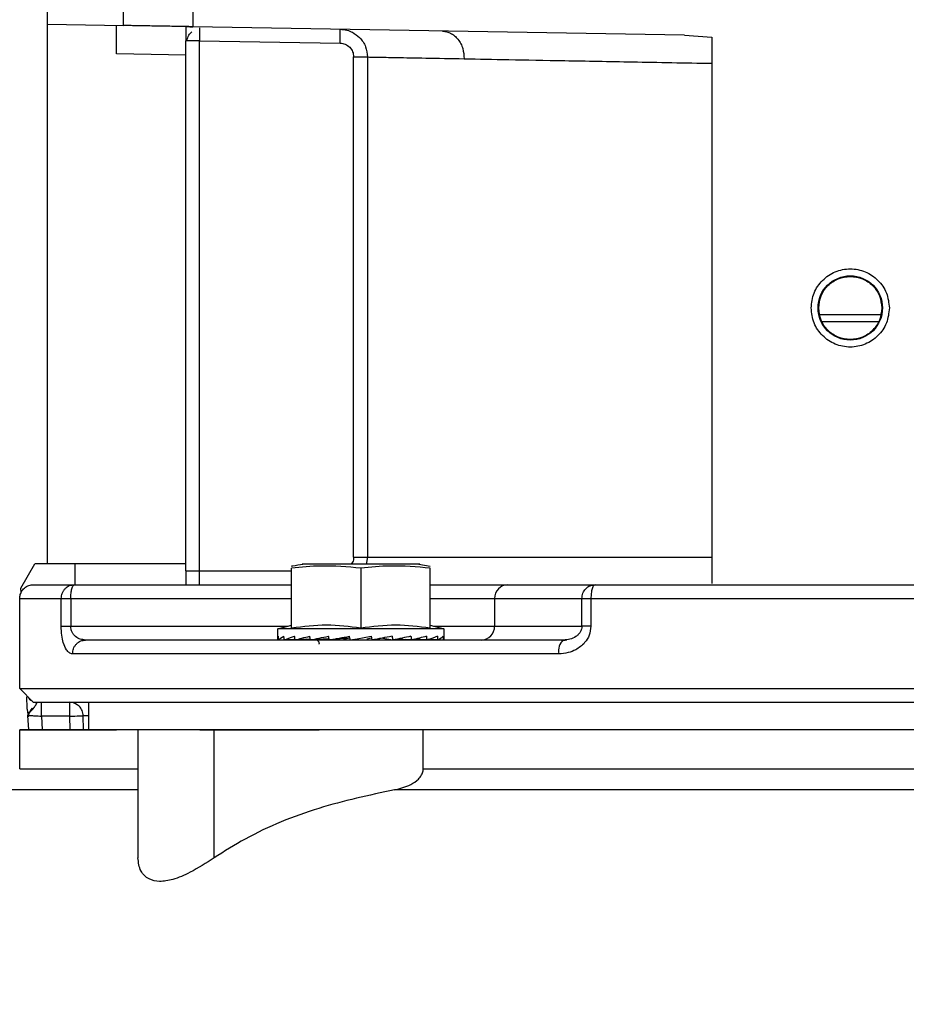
# Model space of a CAD drawing. Header units: inches. Extents: x 170 to 312, y 215 to 248.
# Tile 265 of 557: x 231.51 to 231.667, y 224.112 to 224.287. Entities that reach past the tile are written whole.
import ezdxf

# ---------------------------------------------------------------- set-up
doc = ezdxf.new("R2010")
doc.units = ezdxf.units.IN
doc.header["$LTSCALE"] = 0.25
doc.header["$MEASUREMENT"] = 0
doc.layers.add('ANNOTATIONS', color=1, linetype='Continuous')
doc.layers.add('STANDARD MOTOR RH', color=7, linetype='Continuous')
doc.styles.add('ARIAL', font='arial.ttf', dxfattribs={"height": 0.09375})
doc.dimstyles.new('STANDARD$0', dxfattribs={"dimtxt": 0.09375, "dimasz": 0.09375, "dimexe": 0.03125, "dimexo": 0.046875, "dimgap": 0.09, "dimtad": 0, "dimtih": 1, "dimtoh": 1, "dimdec": 4, "dimzin": 0, "dimdsep": 46, "dimtxsty": 'ARIAL', "dimcen": 0.09, "dimadec": 0, "dimazin": 0, "dimtfac": 1, "dimtdec": 4, "dimtofl": 0, "dimtmove": 0, "dimatfit": 1, "dimfxl": 1, "dimtolj": 1, "dimtzin": 0, "dimarcsym": 0})

# ---------------------------------------------------------------- blocks, each defined once
blk = doc.blocks.new('*D121')
at = {"layer": 'ANNOTATIONS', "color": 0, "lineweight": -2, "transparency": 16777216}
for p, q in [((230.8449340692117, 223.5869874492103), (230.8449340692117, 225.1541471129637)), ((231.9385526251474, 224.5800096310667), (231.9385526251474, 225.1541471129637)), ((230.9386840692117, 225.1228971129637), (231.1066333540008, 225.1228971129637)), ((231.8448026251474, 225.1228971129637), (231.6768533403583, 225.1228971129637))]:
    blk.add_line(p, q, dxfattribs=at)
at = {"layer": 'ANNOTATIONS', "color": 0, "transparency": 16777216}
for points in [[(230.9386840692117, 225.1385221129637), (230.9386840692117, 225.1072721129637), (230.8449340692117, 225.1228971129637)], [(231.8448026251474, 225.1385221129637), (231.8448026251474, 225.1072721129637), (231.9385526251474, 225.1228971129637)]]:
    blk.add_solid(points, dxfattribs=at)
at = {"layer": 'defpoints', "color": 0, "transparency": 16777216}
for p in [(230.8449340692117, 225.1228971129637), (231.9385526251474, 224.5331346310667), (230.8449340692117, 223.5401124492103)]:
    blk.add_point(p, dxfattribs=at)
at = {"layer": 'ANNOTATIONS', "color": 0, "transparency": 16777216, "insert": (231.3917433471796, 225.1228971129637), "char_height": 0.09375, "attachment_point": 5, "style": 'ARIAL'}
blk.add_mtext('\\A1;17 3/8"', dxfattribs=at)
blk = doc.blocks.new('*D135')
at = {"layer": 'ANNOTATIONS', "color": 0, "lineweight": -2, "transparency": 16777216}
for p, q in [((230.8449352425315, 223.5869874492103), (230.8449352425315, 225.5878608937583)), ((232.0683081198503, 225.0132571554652), (232.0683081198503, 225.5878608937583)), ((230.9386852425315, 225.5566108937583), (231.2755255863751, 225.5566108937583)), ((231.9745581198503, 225.5566108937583), (231.6377177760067, 225.5566108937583))]:
    blk.add_line(p, q, dxfattribs=at)
at = {"layer": 'ANNOTATIONS', "color": 0, "transparency": 16777216}
for points in [[(230.9386852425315, 225.5722358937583), (230.9386852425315, 225.5409858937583), (230.8449352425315, 225.5566108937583)], [(231.9745581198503, 225.5722358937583), (231.9745581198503, 225.5409858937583), (232.0683081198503, 225.5566108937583)]]:
    blk.add_solid(points, dxfattribs=at)
at = {"layer": 'defpoints', "color": 0, "transparency": 16777216}
for p in [(232.0683081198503, 225.5566108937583), (232.0683081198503, 224.9663821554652), (230.8449352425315, 223.5401124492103)]:
    blk.add_point(p, dxfattribs=at)
at = {"layer": 'ANNOTATIONS', "color": 0, "transparency": 16777216, "insert": (231.4566216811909, 225.5566108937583), "char_height": 0.09375, "attachment_point": 5, "style": 'ARIAL'}
blk.add_mtext('\\A1;20"', dxfattribs=at)

msp = doc.modelspace()

# ---------------------------------------------------------------- linework, layer by layer
at = {"layer": 'STANDARD MOTOR RH'}
for p, q in [((231.5147723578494, 224.1905804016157), (231.5147723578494, 224.7023912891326)), ((231.5283058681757, 224.2863391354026), (231.5283058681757, 224.2926961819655)), ((231.5406090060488, 224.290978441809), (231.5406090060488, 224.2861244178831)), ((231.5147723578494, 224.2865749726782), (231.5283058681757, 224.2863391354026)), ((231.6280472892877, 224.2845979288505), (231.5406090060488, 224.2861244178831)), ((231.5418393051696, 224.2836416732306), (231.539378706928, 224.2836416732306)), ((231.539378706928, 224.1893495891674), (231.539378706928, 224.2836416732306)), ((231.5418393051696, 224.1868891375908), (231.5418393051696, 224.2836416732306)), ((231.5418393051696, 224.2836416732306), (231.5667883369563, 224.2832063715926)), ((231.6280472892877, 224.2845979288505), (231.6328826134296, 224.2842946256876)), ((231.6328826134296, 224.2842946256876), (231.6328826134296, 224.1871155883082)), ((231.539378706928, 224.2810949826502), (231.5270754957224, 224.2813097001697)), ((231.569214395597, 224.2807459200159), (231.5716664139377, 224.2807459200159)), ((231.569214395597, 224.191810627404), (231.569214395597, 224.2807459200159)), ((231.5716664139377, 224.2807459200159), (231.5716664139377, 224.191810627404)), ((231.6629536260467, 224.2348714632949), (231.6520324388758, 224.2348714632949)), ((231.569214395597, 224.191810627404), (231.6328826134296, 224.191810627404)), ((231.5716664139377, 224.191810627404), (231.5714176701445, 224.190519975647)), ((231.5100764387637, 224.1862819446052), (231.5125578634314, 224.1905804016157)), ((231.539378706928, 224.1905804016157), (231.5125578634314, 224.1905804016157)), ((231.5196937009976, 224.1868891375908), (231.5196937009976, 224.1905804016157)), ((231.539378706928, 224.1893495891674), (231.558190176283, 224.1893495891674)), ((231.558190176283, 224.1791645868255), (231.558190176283, 224.1898376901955)), ((231.5809510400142, 224.190519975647), (231.5600356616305, 224.190519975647)), ((231.5704933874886, 224.1898376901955), (231.5704933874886, 224.1791645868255)), ((231.5808051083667, 224.1905422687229), (231.5827958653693, 224.190206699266)), ((231.5827965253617, 224.1791645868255), (231.5827965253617, 224.1898376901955)), ((231.5101177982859, 224.185491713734), (231.5100764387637, 224.1862819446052)), ((231.5195697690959, 224.1868891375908), (231.558190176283, 224.1868891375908)), ((231.5966380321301, 224.1868891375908), (231.612160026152, 224.1868891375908)), ((231.5098511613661, 224.1684345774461), (231.5098511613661, 224.1844286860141)), ((231.5098511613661, 224.1844286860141), (231.5172320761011, 224.1844286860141)), ((231.5172320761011, 224.1795071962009), (231.5172320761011, 224.1844286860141)), ((231.5189329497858, 224.1844286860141), (231.5189329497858, 224.1795071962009)), ((231.5189329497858, 224.1844286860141), (231.558190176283, 224.1844286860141)), ((231.5827965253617, 224.1844286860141), (231.6097832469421, 224.1844286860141)), ((231.5942612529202, 224.1844286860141), (231.5942612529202, 224.1795071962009)), ((231.6097832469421, 224.1795071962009), (231.6097832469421, 224.1844286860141)), ((231.6113917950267, 224.1844286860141), (231.7035861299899, 224.1844286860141)), ((231.6113917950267, 224.1844286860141), (231.6113917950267, 224.1795071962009)), ((231.5172320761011, 224.1795071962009), (231.5575662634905, 224.1795071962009)), ((231.5557295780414, 224.1790149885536), (231.558190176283, 224.1796743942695)), ((231.5557295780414, 224.1773928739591), (231.5557295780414, 224.1790149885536)), ((231.5852571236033, 224.1790149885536), (231.5557295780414, 224.1790149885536)), ((231.5827965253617, 224.1796743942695), (231.5852571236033, 224.1790149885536)), ((231.5834205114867, 224.1795071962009), (231.6097832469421, 224.1795071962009)), ((231.5852571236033, 224.1790149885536), (231.5852571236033, 224.1773928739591)), ((231.5206990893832, 224.1768736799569), (231.5215472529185, 224.1770467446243)), ((231.5215472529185, 224.1770467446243), (231.5210812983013, 224.1771218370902)), ((231.5211632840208, 224.1771083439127), (231.5215472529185, 224.1770467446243)), ((231.555850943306, 224.1770608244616), (231.5558609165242, 224.1770614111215)), ((231.5558609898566, 224.1770608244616), (231.5568641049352, 224.1771048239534)), ((231.556838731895, 224.1770608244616), (231.5568680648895, 224.1770619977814)), ((231.5587911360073, 224.1771482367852), (231.556868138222, 224.1770608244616)), ((231.5587571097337, 224.1770608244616), (231.5588035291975, 224.1770637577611)), ((231.5615101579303, 224.1771981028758), (231.5588038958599, 224.1770608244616)), ((231.5614752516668, 224.1770608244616), (231.5615353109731, 224.1770661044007)), ((231.564833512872, 224.1772667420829), (231.5615362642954, 224.1770608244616)), ((231.5640941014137, 224.177207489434), (231.5641634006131, 224.1772250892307)), ((231.5641406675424, 224.177223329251), (231.5640941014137, 224.177207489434)), ((231.5681371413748, 224.1773506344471), (231.5648790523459, 224.1770608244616)), ((231.5674066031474, 224.177207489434), (231.5685214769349, 224.1774104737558)), ((231.5681371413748, 224.1773506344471), (231.5674066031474, 224.177207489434)), ((231.572389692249, 224.1773506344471), (231.5715462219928, 224.177207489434)), ((231.5723042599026, 224.1777108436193), (231.5724585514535, 224.1770608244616)), ((231.5743948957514, 224.1773506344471), (231.5735800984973, 224.177207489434)), ((231.5743824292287, 224.1774051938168), (231.5743948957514, 224.1773506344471)), ((231.5743948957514, 224.1773506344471), (231.576178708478, 224.1770608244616)), ((231.5772056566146, 224.1772585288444), (231.5795114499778, 224.1770608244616)), ((231.5794504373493, 224.1770608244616), (231.5784904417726, 224.1771206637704)), ((231.5821828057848, 224.1770608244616), (231.58000439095, 224.1771711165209)), ((231.580092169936, 224.177191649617), (231.5822296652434, 224.1770608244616)), ((231.5841185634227, 224.1770608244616), (231.5824827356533, 224.1771347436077)), ((231.5825093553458, 224.1771429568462), (231.5841479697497, 224.1770608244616)), ((231.5842316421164, 224.1770995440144), (231.5851257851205, 224.1770608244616)), ((231.5842349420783, 224.177101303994), (231.5851358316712, 224.1770608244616)), ((231.6061857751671, 224.1768754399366), (231.6070921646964, 224.1770825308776)), ((231.6056717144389, 224.1745862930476), (231.5192431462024, 224.1745862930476)), ((231.5123240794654, 224.1659618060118), (231.5098511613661, 224.1684345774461)), ((231.5098511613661, 224.1684345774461), (231.8051267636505, 224.1684345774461)), ((231.511407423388, 224.1633986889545), (231.5112092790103, 224.1646664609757)), ((231.5186893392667, 224.1659741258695), (231.5186893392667, 224.1635130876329)), ((231.5197093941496, 224.1657523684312), (231.5197362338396, 224.1657529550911)), ((231.5221548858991, 224.1610520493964), (231.5221548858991, 224.1659729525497)), ((231.5113317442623, 224.1638240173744), (231.5112629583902, 224.1636421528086)), ((231.5112629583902, 224.1636421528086), (231.5114411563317, 224.1636321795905)), ((231.5112629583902, 224.1636421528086), (231.5113986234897, 224.1610520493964)), ((231.5186893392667, 224.1635130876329), (231.513733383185, 224.1635130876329)), ((231.513733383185, 224.1635130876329), (231.5138624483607, 224.1610520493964)), ((231.5186893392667, 224.1635130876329), (231.5187323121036, 224.1610520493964)), ((231.5211933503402, 224.1610520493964), (231.5211496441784, 224.1635559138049)), ((231.509851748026, 224.1541329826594), (231.509851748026, 224.1610520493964)), ((231.5308607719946, 224.1610514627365), (231.5308609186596, 224.1383048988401)), ((231.541839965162, 224.1610526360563), (231.5631112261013, 224.1610526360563)), ((231.5443943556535, 224.1383048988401), (231.5443942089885, 224.1610514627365)), ((231.581581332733, 224.1541323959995), (231.5815812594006, 224.1610514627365)), ((231.5308608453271, 224.1503971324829), (231.5071583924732, 224.1503971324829))]:
    msp.add_line(p, q, dxfattribs=at)
at = {"layer": 'STANDARD MOTOR RH', "flags": 128}
for points in [[(231.5667883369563, 224.2832063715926), (231.5667966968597, 224.2836862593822), (231.5668047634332, 224.2841479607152), (231.5668121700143, 224.2845732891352), (231.5668186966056, 224.284945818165), (231.5668240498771, 224.2852520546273), (231.5668280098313, 224.2854790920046), (231.5668304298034, 224.2856193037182), (231.5668312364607, 224.2856668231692)], [(231.5207127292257, 224.1768795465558), (231.5210977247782, 224.1769992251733), (231.5215472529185, 224.1770467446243)], [(231.5686044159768, 224.1770608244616), (231.5698359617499, 224.1772773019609), (231.5710721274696, 224.17749436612), (231.5723042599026, 224.1777108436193)], [(231.5186893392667, 224.1635130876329), (231.5191693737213, 224.1635218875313), (231.5196309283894, 224.1635295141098), (231.5200562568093, 224.1635371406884), (231.5204290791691, 224.1635435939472), (231.5207350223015, 224.1635488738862), (231.5209623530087, 224.1635529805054), (231.5211022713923, 224.163555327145), (231.5211496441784, 224.1635559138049)], [(231.6461112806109, 224.1610514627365), (231.5102908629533, 224.1610514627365), (231.509851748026, 224.1610520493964), (231.5270762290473, 224.1610520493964)], [(231.524889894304, 224.1610514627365), (231.5231416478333, 224.1610520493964)], [(231.7333978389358, 224.1610520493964), (231.6465996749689, 224.1610520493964), (231.6357803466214, 224.1610514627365)], [(231.6574895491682, 224.1610520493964), (231.6461112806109, 224.1610514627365)], [(231.509851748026, 224.1541329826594), (231.5102908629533, 224.1541323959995), (231.5308607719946, 224.1541323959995)], [(231.581581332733, 224.1541323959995), (231.6461112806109, 224.1541323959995), (231.6574896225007, 224.1541329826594), (231.7333979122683, 224.1541329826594)], [(231.7385118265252, 224.1503977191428), (231.685841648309, 224.1503977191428), (231.6745664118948, 224.1503971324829), (231.5764673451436, 224.1503971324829)]]:
    msp.add_lwpolyline(points, dxfattribs=at)
at = {"layer": 'STANDARD MOTOR RH'}
msp.add_circle((231.6574889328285, 224.2361018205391), 0.005720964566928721, dxfattribs=at)
for centre, radius, start, end in [((231.5966802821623, 224.1844701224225), 0.002419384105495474, 91.0006148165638, 180.9813437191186), ((231.5918421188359, 224.1794658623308), 0.002419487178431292, 271.0013184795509, 0.9788733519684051), ((231.6080719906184, 224.175125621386), 0.002460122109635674, 128.6564298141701, 192.6637102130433), ((231.5130087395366, 224.1679423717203), 0.001968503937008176, 208.2291229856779, 241.7708770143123), ((231.5186893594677, 224.163513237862), 0.002460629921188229, 55.25901378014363, 90)]:
    msp.add_arc(centre, radius, start, end, dxfattribs=at)
at = {"layer": 'STANDARD MOTOR RH', "extrusion": (0, 0, -1)}
for centre, major_axis, ratio, start_param, end_param in [((231.5704933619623, 224.1773927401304), (-0.01476377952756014, 0), 0.175787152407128, 6.154890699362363, 6.406153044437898), ((231.5704933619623, 224.1853446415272), (0, 0.06223454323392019), 0.2372280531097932, 4.578884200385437, 4.589421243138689), ((231.5704933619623, 224.1773927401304), (-0.01476331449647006, -0.0006915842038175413), 0.1694362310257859, 0.1414418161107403, 0.3927041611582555), ((231.5704933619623, 224.1853446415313), (-0.004031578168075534, 0.06222774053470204), 0.2282368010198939, 4.593670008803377, 4.604207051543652), ((231.5704933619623, 224.1773927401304), (-0.01476241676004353, -0.001328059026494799), 0.15104183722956, 0.40889138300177, 0.6601537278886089), ((231.5704933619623, 224.1773927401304), (-0.01476241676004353, 0.001328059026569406), 0.1510418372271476, 5.617704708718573, 5.64960366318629), ((231.5704933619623, 224.1853446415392), (-0.007699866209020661, 0.06221501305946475), 0.2024732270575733, 4.60393748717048, 4.614474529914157), ((231.5704933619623, 224.1773927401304), (-0.01476201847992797, -0.001863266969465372), 0.1223802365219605, 0.6725492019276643, 0.9238115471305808), ((231.5704933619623, 224.1773927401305), (-0.01476201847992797, 0.001863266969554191), 0.1223802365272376, 5.354046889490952, 5.40473773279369), ((231.5704933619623, 224.1853446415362), (-0.01072885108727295, 0.0622099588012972), 0.163029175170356, 4.606993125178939, 4.617530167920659), ((231.5704933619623, 224.1773927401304), (-0.01476249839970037, -0.002264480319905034), 0.08588791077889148, 0.9320768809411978, 1.183339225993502), ((231.5704933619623, 224.1853446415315), (-0.0129570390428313, 0.06221708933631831), 0.1137473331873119, 4.602568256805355, 4.613105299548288), ((231.5704933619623, 224.1773927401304), (-0.01476336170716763, -0.002511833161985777), 0.04421959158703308, 1.188225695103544, 1.439488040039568), ((231.5704933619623, 224.1853446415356), (-0.01431068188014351, 0.06222894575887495), 0.05832561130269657, 4.592296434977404, 4.602833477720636), ((231.5704933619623, 224.1773927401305), (-0.01476336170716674, -0.002511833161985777), 0.04421959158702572, 4.335145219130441, 4.586407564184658), ((231.5704933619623, 224.1853446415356), (-0.01431068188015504, 0.06222894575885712), 0.05832561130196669, 1.70717629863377, 1.717713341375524), ((231.5704933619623, 224.1773927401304), (-0.01476249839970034, -0.002264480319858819), 0.08588791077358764, 4.078996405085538, 4.33025875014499), ((231.5704933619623, 224.185344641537), (-0.01295703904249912, 0.06221708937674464), 0.1137473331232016, 1.717448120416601, 1.727985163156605), ((231.5704933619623, 224.1773927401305), (-0.01476201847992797, -0.001863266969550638), 0.1223802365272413, 3.819468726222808, 4.070731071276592), ((231.5704933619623, 224.1853446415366), (-0.01072885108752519, 0.0622099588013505), 0.1630291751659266, 1.721872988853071, 1.732410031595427), ((231.5704933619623, 224.1773927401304), (-0.01476241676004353, -0.001328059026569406), 0.151041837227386, 3.555810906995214, 3.807073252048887), ((231.5704933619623, 224.185344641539), (-0.007699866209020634, 0.06221501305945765), 0.2024732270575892, 1.718817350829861, 1.729354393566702), ((231.5704933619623, 224.1773927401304), (-0.01476331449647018, -0.0006915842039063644), 0.1694362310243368, 3.288361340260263, 3.539623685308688), ((231.5704933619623, 224.1853446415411), (-0.004031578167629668, 0.06222774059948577), 0.2282368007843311, 1.708549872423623, 1.719086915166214), ((231.5704933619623, 224.1773927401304), (-0.01476377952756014, 0), 0.1757871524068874, 3.141592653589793, 3.269887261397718)]:
    msp.add_ellipse(centre, major_axis=major_axis, ratio=ratio, start_param=start_param, end_param=end_param, dxfattribs=at)
at = {"layer": 'STANDARD MOTOR RH'}
for points, knots in [([(231.5270754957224, 224.2813097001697), (231.5270756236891, 224.2817155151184), (231.5270758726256, 224.2825049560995), (231.5270773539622, 224.2835967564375), (231.527078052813, 224.2845176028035), (231.5270783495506, 224.2854499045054), (231.5270768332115, 224.2862065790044), (231.5270759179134, 224.2863117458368), (231.5270754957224, 224.2863602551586)], [0, 0, 0, 0, 0.1548071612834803, 0.3011498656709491, 0.4389768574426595, 0.5684717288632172, 0.8009529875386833, 0.9999999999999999, 0.9999999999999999, 0.9999999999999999, 0.9999999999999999]), ([(231.5406090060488, 224.2861244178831), (231.540524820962, 224.2861257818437), (231.5403965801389, 224.2861278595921), (231.5396242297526, 224.2861417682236), (231.5386787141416, 224.2861573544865), (231.53740868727, 224.2861809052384), (231.5358909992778, 224.2862066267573), (231.5344574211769, 224.2862320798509), (231.5330238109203, 224.2862557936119), (231.5315061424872, 224.2862833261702), (231.530236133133, 224.286304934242), (231.5292906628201, 224.2863222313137), (231.5285181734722, 224.286334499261), (231.5283900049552, 224.2863372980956), (231.5283058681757, 224.2863391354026)], [0, 0, 0, 0, 0.1212505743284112, 0.1847034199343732, 0.2498993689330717, 0.3548312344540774, 0.4224409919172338, 0.4999992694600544, 0.5775608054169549, 0.6451710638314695, 0.7500993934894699, 0.8152956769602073, 0.8787500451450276, 1, 1, 1, 1]), ([(231.539378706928, 224.2861455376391), (231.539378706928, 224.2857513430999), (231.539378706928, 224.2849627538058), (231.539378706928, 224.2840821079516), (231.539378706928, 224.2836416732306)], [0, 0, 0, 0, 0.4998730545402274, 1, 1, 1, 1]), ([(231.539378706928, 224.2861455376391), (231.5394089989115, 224.2861450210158), (231.5394720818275, 224.2861439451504), (231.5398722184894, 224.2861370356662), (231.5403626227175, 224.2861286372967), (231.5406090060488, 224.2861244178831)], [0, 0, 0, 0, 0.3149139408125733, 0.6558068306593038, 1, 1, 1, 1]), ([(231.5417997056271, 224.2859179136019), (231.5417997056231, 224.285917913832), (231.541799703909, 224.2859180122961), (231.5418041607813, 224.2856619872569), (231.5418099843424, 224.285315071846), (231.5418196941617, 224.2847924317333), (231.5418297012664, 224.2842008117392), (231.5418359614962, 224.2838363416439), (231.5418393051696, 224.2836416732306)], [0, 0, 0, 0, 0.0004048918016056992, 0.1733247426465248, 0.3512048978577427, 0.6239300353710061, 0.7991359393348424, 1, 1, 1, 1]), ([(231.5668312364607, 224.2856668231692), (231.5672319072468, 224.2856315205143), (231.5679785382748, 224.2855657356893), (231.5691713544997, 224.2850909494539), (231.5701614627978, 224.2843702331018), (231.5708985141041, 224.2834414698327), (231.5715011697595, 224.2823072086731), (231.5716009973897, 224.2813639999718), (231.5716664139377, 224.2807459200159)], [0, 0, 0, 0, 0.1576049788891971, 0.2936894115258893, 0.5004798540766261, 0.6313506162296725, 0.7584258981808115, 0.9999999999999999, 0.9999999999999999, 0.9999999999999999, 0.9999999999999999]), ([(231.5850286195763, 224.2853488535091), (231.5855168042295, 224.2852756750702), (231.5862675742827, 224.2851631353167), (231.5871628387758, 224.2845439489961), (231.5877773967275, 224.2839090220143), (231.5882696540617, 224.2831242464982), (231.5887434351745, 224.281986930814), (231.5888165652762, 224.2810426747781), (231.5888641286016, 224.2804285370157)], [0, 0, 0, 0, 0.2395950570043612, 0.3684687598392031, 0.4999530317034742, 0.6314915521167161, 0.7603245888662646, 1, 1, 1, 1]), ([(231.5395504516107, 224.2836416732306), (231.5396527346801, 224.2839966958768), (231.5398416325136, 224.2846523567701), (231.5402567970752, 224.2850289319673), (231.5404471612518, 224.2852016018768)], [0, 0, 0, 0, 0.5414729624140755, 1, 1, 1, 1]), ([(231.5667883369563, 224.2832063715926), (231.5671072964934, 224.2831646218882), (231.5677450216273, 224.2830811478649), (231.5685455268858, 224.2825110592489), (231.5691052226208, 224.2817033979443), (231.5691780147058, 224.281064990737), (231.569214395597, 224.2807459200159)], [0, 0, 0, 0, 0.2502223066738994, 0.5002924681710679, 0.7502502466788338, 1, 1, 1, 1]), ([(231.5716664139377, 224.2807459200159), (231.5721505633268, 224.2807368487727), (231.5731278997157, 224.2807185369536), (231.5767108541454, 224.2806524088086), (231.5817640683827, 224.280558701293), (231.5864834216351, 224.2804721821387), (231.5888641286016, 224.2804285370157)], [0, 0, 0, 0, 0.2431986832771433, 0.4909371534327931, 0.7432000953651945, 1, 1, 1, 1]), ([(231.5888641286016, 224.2804285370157), (231.5914206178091, 224.2803810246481), (231.596754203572, 224.2802818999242), (231.6068396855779, 224.280095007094), (231.6188800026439, 224.2798738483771), (231.6281059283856, 224.2797039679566), (231.6328826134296, 224.2796160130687)], [0, 0, 0, 0, 0.2213453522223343, 0.4617912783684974, 0.7213446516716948, 1, 1, 1, 1]), ([(231.6505376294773, 224.2361016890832), (231.6506421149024, 224.2370116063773), (231.6508510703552, 224.2388313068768), (231.652458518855, 224.2411453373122), (231.6547564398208, 224.2426909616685), (231.6574889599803, 224.24323405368), (231.6602214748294, 224.2426909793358), (231.6625193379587, 224.2411453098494), (231.6641267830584, 224.2388313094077), (231.6643357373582, 224.2370116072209), (231.6644402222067, 224.2361016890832)], [0, 0, 0, 0, 0.1250148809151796, 0.2500113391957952, 0.375003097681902, 0.5000014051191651, 0.6249997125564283, 0.7499886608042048, 0.8749851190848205, 1, 1, 1, 1]), ([(231.65187770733, 224.2361016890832), (231.6519623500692, 224.2368381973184), (231.6521314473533, 224.23830957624), (231.653429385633, 224.2401634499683), (231.6552825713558, 224.2414604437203), (231.6567529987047, 224.241629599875), (231.6574889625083, 224.2417142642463)], [0, 0, 0, 0, 0.2503533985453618, 0.5001501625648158, 0.7498200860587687, 1, 1, 1, 1]), ([(231.6574889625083, 224.2417142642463), (231.6582251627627, 224.2416293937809), (231.6596957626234, 224.2414598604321), (231.6615492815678, 224.240163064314), (231.6628462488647, 224.2383089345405), (231.6630154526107, 224.2368379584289), (231.6631001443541, 224.2361016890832)], [0, 0, 0, 0, 0.2502803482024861, 0.4999485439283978, 0.7497086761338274, 1, 1, 1, 1]), ([(231.6644402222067, 224.2361016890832), (231.6643357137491, 224.2351919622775), (231.6641266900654, 224.2333724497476), (231.6625191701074, 224.2310587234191), (231.6602216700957, 224.2295122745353), (231.6574889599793, 224.2289693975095), (231.6547562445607, 224.2295122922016), (231.6524586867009, 224.2310586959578), (231.6508511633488, 224.2333724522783), (231.6506421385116, 224.2351919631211), (231.6505376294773, 224.2361016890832)], [0, 0, 0, 0, 0.1249912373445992, 0.249990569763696, 0.3749974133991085, 0.4999985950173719, 0.6249997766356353, 0.7500094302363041, 0.875008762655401, 1, 1, 1, 1]), ([(231.6574889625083, 224.2304879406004), (231.6567533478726, 224.2305722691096), (231.6552822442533, 224.2307409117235), (231.6534294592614, 224.2320387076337), (231.6521311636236, 224.2338921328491), (231.6519622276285, 224.2353648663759), (231.65187770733, 224.2361016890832)], [0, 0, 0, 0, 0.2498303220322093, 0.4996179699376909, 0.7496540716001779, 1, 1, 1, 1]), ([(231.6631001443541, 224.2361016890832), (231.6630155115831, 224.2353649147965), (231.6628463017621, 224.2338918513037), (231.6615483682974, 224.2320376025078), (231.6596946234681, 224.2307413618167), (231.6582241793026, 224.2305724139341), (231.6574889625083, 224.2304879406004)], [0, 0, 0, 0, 0.2503530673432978, 0.5005413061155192, 0.750272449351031, 1, 1, 1, 1]), ([(231.6624652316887, 224.2336412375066), (231.6619401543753, 224.2336412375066), (231.6603481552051, 224.2336412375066), (231.6569153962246, 224.2336412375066), (231.6541586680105, 224.2336412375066), (231.6525126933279, 224.2336412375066)], [0, 0, 0, 0, 0.1654817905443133, 0.5017296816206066, 1, 1, 1, 1]), ([(231.569214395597, 224.191810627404), (231.5691919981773, 224.1914795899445), (231.5691598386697, 224.1910042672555), (231.5688781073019, 224.1906327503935), (231.5687925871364, 224.190519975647)], [0, 0, 0, 0, 0.696447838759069, 1, 1, 1, 1]), ([(231.539378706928, 224.1893495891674), (231.539378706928, 224.1889178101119), (231.539378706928, 224.1880542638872), (231.539378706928, 224.1872775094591), (231.539378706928, 224.1868891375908)], [0, 0, 0, 0, 0.5000068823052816, 1, 1, 1, 1]), ([(231.5704933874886, 224.1898376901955), (231.56811968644, 224.1900424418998), (231.5640160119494, 224.1903964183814), (231.5599178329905, 224.1900033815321), (231.558190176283, 224.1898376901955)], [0, 0, 0, 0, 0.5784330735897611, 1, 1, 1, 1]), ([(231.5581908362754, 224.1902078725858), (231.5582602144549, 224.190221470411), (231.5589205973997, 224.1903509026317), (231.5595860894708, 224.1904518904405), (231.5601816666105, 224.1905422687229)], [0, 0, 0, 0, 0.1050574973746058, 1, 1, 1, 1]), ([(231.5827965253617, 224.1898376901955), (231.5804229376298, 224.1900424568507), (231.576319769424, 224.1903964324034), (231.5722210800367, 224.1900033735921), (231.5704933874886, 224.1898376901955)], [0, 0, 0, 0, 0.5784768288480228, 1, 1, 1, 1]), ([(231.5098555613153, 224.184280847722), (231.5098607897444, 224.1845141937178), (231.5098717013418, 224.185001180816), (231.5101643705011, 224.1857077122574), (231.5106921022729, 224.1863438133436), (231.5114414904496, 224.1868018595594), (231.51202939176, 224.186860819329), (231.5123117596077, 224.1868891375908)], [0, 0, 0, 0, 0.1741697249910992, 0.3634877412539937, 0.5604695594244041, 0.7888943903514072, 1, 1, 1, 1]), ([(231.5123117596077, 224.1868891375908), (231.512474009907, 224.1868891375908), (231.5127986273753, 224.1868891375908), (231.5152360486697, 224.1868891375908), (231.5181255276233, 224.1868891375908), (231.5195697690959, 224.1868891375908)], [0, 0, 0, 0, 0.3332499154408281, 0.6667398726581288, 1, 1, 1, 1]), ([(231.5172320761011, 224.1844286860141), (231.5172632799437, 224.1847382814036), (231.5173112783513, 224.1852145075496), (231.517602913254, 224.185787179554), (231.5179044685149, 224.1861816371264), (231.5182792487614, 224.1864985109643), (231.5188231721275, 224.1868063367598), (231.5192756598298, 224.1868565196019), (231.5195697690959, 224.1868891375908)], [0, 0, 0, 0, 0.2394574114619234, 0.3683384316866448, 0.5000348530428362, 0.6316077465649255, 0.7605513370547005, 1, 1, 1, 1]), ([(231.5189329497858, 224.1844286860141), (231.5189424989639, 224.1847510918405), (231.5189615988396, 224.1853959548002), (231.5191087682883, 224.1862093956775), (231.5193193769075, 224.186778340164), (231.5194863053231, 224.1868522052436), (231.5195697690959, 224.1868891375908)], [0, 0, 0, 0, 0.2500079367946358, 0.5000556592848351, 0.7500291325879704, 1, 1, 1, 1]), ([(231.5827965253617, 224.1868891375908), (231.5832104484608, 224.1868891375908), (231.5858209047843, 224.1868891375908), (231.589787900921, 224.1868891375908), (231.5942945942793, 224.1868891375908), (231.595856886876, 224.1868891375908), (231.5966380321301, 224.1868891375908)], [0, 0, 0, 0, 0.05910041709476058, 0.3727239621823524, 0.6863624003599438, 1, 1, 1, 1]), ([(231.6097832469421, 224.1844286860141), (231.6098189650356, 224.1847510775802), (231.6098904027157, 224.1853958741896), (231.6104401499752, 224.186209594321), (231.6112254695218, 224.1867782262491), (231.6118485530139, 224.1868521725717), (231.612160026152, 224.1868891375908)], [0, 0, 0, 0, 0.2500015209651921, 0.5000134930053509, 0.750061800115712, 1, 1, 1, 1]), ([(231.612160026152, 224.1868891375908), (231.6120633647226, 224.1868564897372), (231.61191460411, 224.1868062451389), (231.6117358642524, 224.186498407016), (231.6116128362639, 224.1861820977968), (231.6115135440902, 224.1857868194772), (231.6114178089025, 224.1852145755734), (231.6114020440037, 224.1847383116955), (231.6113917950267, 224.1844286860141)], [0, 0, 0, 0, 0.2393625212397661, 0.3683756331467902, 0.5000491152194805, 0.6316010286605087, 0.7604987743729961, 1, 1, 1, 1]), ([(231.612160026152, 224.1868891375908), (231.6170741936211, 224.1868891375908), (231.6269056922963, 224.1868891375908), (231.6421284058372, 224.1868891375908), (231.6574893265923, 224.1868891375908), (231.6728500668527, 224.1868891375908), (231.6880727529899, 224.1868891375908), (231.6979038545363, 224.1868891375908), (231.7028178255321, 224.1868891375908)], [0, 0, 0, 0, 0.1666354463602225, 0.3333781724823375, 0.5000002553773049, 0.6666342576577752, 0.833370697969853, 0.9999999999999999, 0.9999999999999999, 0.9999999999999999, 0.9999999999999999]), ([(231.5172320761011, 224.1844286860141), (231.51730942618, 224.1844286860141), (231.5174640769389, 224.1844286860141), (231.5178638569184, 224.1844286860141), (231.5183547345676, 224.1844286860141), (231.5187402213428, 224.1844286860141), (231.5189329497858, 224.1844286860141)], [0, 0, 0, 0, 0.250098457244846, 0.5000371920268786, 0.7500379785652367, 1, 1, 1, 1]), ([(231.6097832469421, 224.1844286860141), (231.6098499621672, 224.1844286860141), (231.609983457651, 224.1844286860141), (231.6103562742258, 224.1844286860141), (231.6108253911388, 224.1844286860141), (231.6112030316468, 224.1844286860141), (231.6113917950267, 224.1844286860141)], [0, 0, 0, 0, 0.2498603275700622, 0.4999642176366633, 0.7500574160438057, 1, 1, 1, 1]), ([(231.5192431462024, 224.1745862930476), (231.5190322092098, 224.1746271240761), (231.5186477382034, 224.1747015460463), (231.5180763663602, 224.1753399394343), (231.5176177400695, 224.1763721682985), (231.5172930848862, 224.1778821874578), (231.517252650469, 224.1789591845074), (231.5172320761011, 224.1795071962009)], [0, 0, 0, 0, 0.2106010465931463, 0.3838586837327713, 0.6274525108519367, 0.8104355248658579, 1, 1, 1, 1]), ([(231.5210812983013, 224.1771218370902), (231.5209257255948, 224.1771385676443), (231.5204714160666, 224.1771874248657), (231.5199087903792, 224.1775197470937), (231.5194368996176, 224.1779958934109), (231.5191609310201, 224.1784374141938), (231.5189713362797, 224.1789432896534), (231.518945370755, 224.1793247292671), (231.5189329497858, 224.1795071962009)], [0, 0, 0, 0, 0.1603370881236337, 0.4682226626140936, 0.619428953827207, 0.7498422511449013, 0.8803335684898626, 1, 1, 1, 1]), ([(231.5704933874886, 224.1791645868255), (231.5684625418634, 224.1794178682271), (231.5643613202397, 224.1799293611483), (231.5602604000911, 224.1794211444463), (231.558190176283, 224.1791645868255)], [0, 0, 0, 0, 0.4951806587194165, 1, 1, 1, 1]), ([(231.5827965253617, 224.1791645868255), (231.5807657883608, 224.1794178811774), (231.5766651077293, 224.1799293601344), (231.5725636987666, 224.179421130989), (231.5704933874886, 224.1791645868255)], [0, 0, 0, 0, 0.4952194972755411, 1, 1, 1, 1]), ([(231.6113917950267, 224.1795071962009), (231.611328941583, 224.1789591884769), (231.6112054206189, 224.1778822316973), (231.6102289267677, 224.1763722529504), (231.6088891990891, 224.1753396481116), (231.607278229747, 224.1747017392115), (231.6062407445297, 224.1746271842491), (231.6056717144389, 224.1745862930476)], [0, 0, 0, 0, 0.1895703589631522, 0.3725478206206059, 0.6161148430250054, 0.7894502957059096, 1, 1, 1, 1]), ([(231.6097832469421, 224.1795071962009), (231.6097672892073, 224.1793247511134), (231.6097339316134, 224.1789433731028), (231.6094875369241, 224.1784369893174), (231.6091345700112, 224.1779966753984), (231.6085357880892, 224.1775166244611), (231.6076469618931, 224.1771260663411), (231.6069112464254, 224.1770735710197), (231.6065352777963, 224.1770467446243)], [0, 0, 0, 0, 0.1030411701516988, 0.2153943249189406, 0.327788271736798, 0.4579650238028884, 0.7230068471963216, 1, 1, 1, 1]), ([(231.6113917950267, 224.1795071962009), (231.6112030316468, 224.1795071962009), (231.6108253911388, 224.179507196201), (231.6103562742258, 224.1795071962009), (231.609983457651, 224.1795071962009), (231.6098499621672, 224.1795071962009), (231.6097832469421, 224.1795071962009)], [0, 0, 0, 0, 0.2499425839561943, 0.5000357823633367, 0.7501396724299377, 1, 1, 1, 1]), ([(231.5192431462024, 224.1745862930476), (231.5192739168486, 224.1748957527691), (231.519321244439, 224.1753717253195), (231.5196084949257, 224.1759452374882), (231.5199065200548, 224.1763370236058), (231.5202732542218, 224.1766622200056), (231.5205581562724, 224.1768036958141), (231.5206990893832, 224.1768736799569)], [0, 0, 0, 0, 0.3148929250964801, 0.4843292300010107, 0.657340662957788, 0.8304959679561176, 1, 1, 1, 1]), ([(231.6065352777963, 224.1770467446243), (231.6017563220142, 224.1770467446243), (231.5921983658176, 224.1770467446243), (231.5787592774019, 224.1770467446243), (231.566173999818, 224.1770467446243), (231.5546400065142, 224.1770467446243), (231.5442651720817, 224.1770467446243), (231.5352080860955, 224.1770467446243), (231.5274312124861, 224.1770467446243), (231.5235085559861, 224.1770467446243), (231.5215472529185, 224.1770467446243)], [0, 0, 0, 0, 0.1249983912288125, 0.2499979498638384, 0.3750022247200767, 0.500004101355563, 0.6250056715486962, 0.7500039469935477, 0.8750035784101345, 1, 1, 1, 1]), ([(231.5630938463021, 224.1762852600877), (231.563101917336, 224.1763310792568), (231.5631189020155, 224.1764275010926), (231.5630996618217, 224.1765811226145), (231.5630402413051, 224.1767350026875), (231.5629370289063, 224.1768724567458), (231.5628000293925, 224.176975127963), (231.5626485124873, 224.1770363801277), (231.5625448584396, 224.1770434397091), (231.5624963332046, 224.1770467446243)], [0, 0, 0, 0, 0.1251107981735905, 0.2632830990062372, 0.4117610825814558, 0.5663493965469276, 0.7207137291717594, 0.8692532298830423, 1, 1, 1, 1]), ([(231.51121103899, 224.1646318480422), (231.5112050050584, 224.1647463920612), (231.5111706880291, 224.1653978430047), (231.5111241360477, 224.166288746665), (231.5110995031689, 224.1667593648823), (231.5110909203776, 224.1669233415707)], [0, 0, 0, 0, 0.1220420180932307, 0.6940946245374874, 1, 1, 1, 1]), ([(231.5113691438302, 224.1638463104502), (231.5113957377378, 224.1639159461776), (231.5114797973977, 224.1641360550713), (231.5121144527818, 224.1645961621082), (231.5124265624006, 224.1650752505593), (231.5125665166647, 224.1652900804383)], [0, 0, 0, 0, 0.2033536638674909, 0.6427727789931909, 0.9999999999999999, 0.9999999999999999, 0.9999999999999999, 0.9999999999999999]), ([(231.5114495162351, 224.1636116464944), (231.5115937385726, 224.1641009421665), (231.5117383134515, 224.1645914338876), (231.5121194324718, 224.1649120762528), (231.5121203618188, 224.1649128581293)], [0, 0, 0, 0, 0.9975615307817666, 1, 1, 1, 1]), ([(231.5123117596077, 224.1659741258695), (231.5125514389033, 224.1659741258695), (231.5130308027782, 224.1659741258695), (231.5168874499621, 224.1659741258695), (231.522971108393, 224.1659741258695), (231.5314042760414, 224.1659741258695), (231.5419820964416, 224.1659741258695), (231.5545401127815, 224.1659741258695), (231.5688577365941, 224.1659741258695), (231.5846926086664, 224.1659741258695), (231.6017734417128, 224.1659741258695), (231.6198066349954, 224.1659741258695), (231.6384854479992, 224.1659741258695), (231.6511544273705, 224.1659741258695), (231.6574889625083, 224.1659741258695)], [0, 0, 0, 0, 0.08333205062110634, 0.1666659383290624, 0.2499992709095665, 0.333333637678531, 0.4166659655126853, 0.4999975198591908, 0.5833329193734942, 0.6666666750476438, 0.7499991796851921, 0.8333335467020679, 0.9166661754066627, 1, 1, 1, 1]), ([(231.5125665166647, 224.1652900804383), (231.5126098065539, 224.1653460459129), (231.512769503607, 224.1655525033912), (231.5128585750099, 224.1658117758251), (231.5129145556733, 224.1658642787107), (231.5129334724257, 224.1658820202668)], [0, 0, 0, 0, 0.1975722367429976, 0.72884695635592, 1, 1, 1, 1]), ([(231.513733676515, 224.1635130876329), (231.513733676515, 224.1638373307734), (231.513733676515, 224.164485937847), (231.513733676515, 224.1652717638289), (231.513733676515, 224.1657294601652), (231.513733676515, 224.1657915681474), (231.513733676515, 224.1657940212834)], [0, 0, 0, 0, 0.328839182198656, 0.6578008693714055, 0.9864838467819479, 1, 1, 1, 1]), ([(231.5211496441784, 224.1635559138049), (231.5211070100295, 224.1638720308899), (231.5210217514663, 224.1645041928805), (231.5204964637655, 224.1652869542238), (231.5199876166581, 224.1655721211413), (231.5197570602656, 224.1657013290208)], [0, 0, 0, 0, 0.3535998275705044, 0.7071189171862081, 1, 1, 1, 1]), ([(231.6574889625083, 224.1659741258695), (231.6638234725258, 224.1659741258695), (231.6764924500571, 224.1659741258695), (231.6951712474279, 224.1659741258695), (231.7132044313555, 224.1659741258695), (231.7302852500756, 224.1659741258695), (231.7461201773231, 224.1659741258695), (231.7604377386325, 224.1659741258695), (231.7729957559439, 224.1659741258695), (231.7835735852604, 224.1659741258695), (231.792006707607, 224.1659741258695), (231.7980905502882, 224.1659741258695), (231.8019469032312, 224.1659741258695), (231.8024263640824, 224.1659741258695), (231.8026660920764, 224.1659741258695)], [0, 0, 0, 0, 0.08333352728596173, 0.1666664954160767, 0.2500005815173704, 0.3333331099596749, 0.416667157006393, 0.5000023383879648, 0.5833339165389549, 0.6666662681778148, 0.7500006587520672, 0.8333341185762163, 0.9166679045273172, 1, 1, 1, 1]), ([(231.5114411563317, 224.1636321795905), (231.5115111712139, 224.1636285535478), (231.5116530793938, 224.1636212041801), (231.5120418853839, 224.1636014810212), (231.5125487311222, 224.163573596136), (231.51315820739, 224.1635426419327), (231.513533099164, 224.1635233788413), (231.513733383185, 224.1635130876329)], [0, 0, 0, 0, 0.167488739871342, 0.3394710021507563, 0.6164081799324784, 0.7950680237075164, 1, 1, 1, 1]), ([(231.5221548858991, 224.1635670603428), (231.5219122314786, 224.16356596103), (231.5212747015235, 224.1635630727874), (231.5211974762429, 224.16355865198), (231.5211496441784, 224.1635559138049)], [0, 0, 0, 0, 0.3806165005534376, 1, 1, 1, 1]), ([(231.5764673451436, 224.1503971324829), (231.5774738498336, 224.1506447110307), (231.579012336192, 224.1510231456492), (231.5805986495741, 224.152108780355), (231.5813001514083, 224.152985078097), (231.5815551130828, 224.1536414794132), (231.5815750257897, 224.1540143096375), (231.581581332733, 224.1541323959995)], [0, 0, 0, 0, 0.4552347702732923, 0.6958462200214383, 0.8349869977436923, 0.9477355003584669, 1, 1, 1, 1]), ([(231.5764673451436, 224.1503971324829), (231.57194958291, 224.1494282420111), (231.5628132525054, 224.1474688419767), (231.5520595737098, 224.1431026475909), (231.5462253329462, 224.1394509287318), (231.5443943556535, 224.1383048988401)], [0, 0, 0, 0, 0.401624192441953, 0.8122099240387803, 1, 1, 1, 1]), ([(231.5443943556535, 224.1383048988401), (231.5429775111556, 224.137390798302), (231.5405414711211, 224.1358191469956), (231.5371881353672, 224.1343891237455), (231.5346403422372, 224.1339788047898), (231.5326024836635, 224.1344781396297), (231.531138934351, 224.13595990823), (231.5309584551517, 224.1374822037), (231.5308609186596, 224.1383048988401)], [0, 0, 0, 0, 0.2175789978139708, 0.3740926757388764, 0.5058421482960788, 0.6376972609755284, 0.8042004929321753, 1, 1, 1, 1])]:
    msp.add_open_spline(points, degree=3, knots=knots, dxfattribs=at)

# ---------------------------------------------------------------- dimensions: what is measured, and where the dimension line sits
at = {"layer": 'ANNOTATIONS'}
dim = msp.add_linear_dim(base=(232.0683081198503, 225.5566108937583), p1=(230.8449352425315, 223.5401124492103), p2=(232.0683081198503, 224.9663821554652), angle=180, text='20"', dimstyle='STANDARD$0', dxfattribs=at)
dim.commit()
dim.dimension.update_dxf_attribs({"geometry": '*D135', "text_midpoint": (231.4566216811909, 225.5566108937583), "dimtype": 160})
dim = msp.add_linear_dim(base=(230.8449340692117, 225.1228971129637), p1=(231.9385526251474, 224.5331346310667), p2=(230.8449340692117, 223.5401124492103), text='17 3/8"', dimstyle='STANDARD$0', dxfattribs=at)
dim.commit()
dim.dimension.update_dxf_attribs({"geometry": '*D121', "text_midpoint": (231.3917433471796, 225.1228971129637), "dimtype": 160})

doc.saveas('drawing.dxf')
